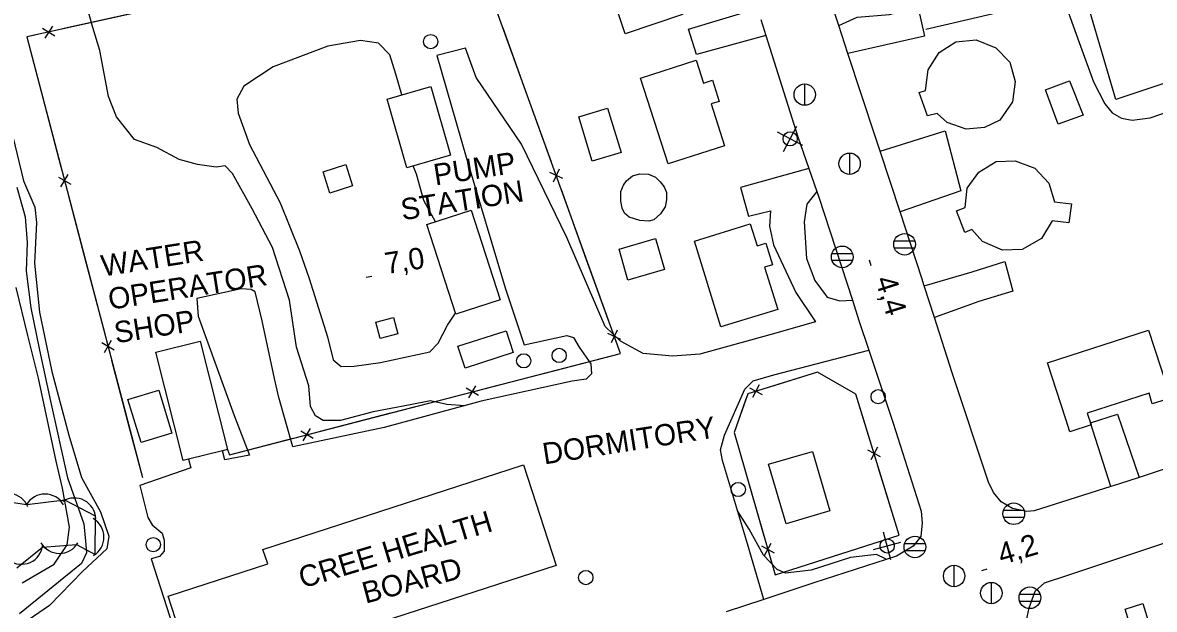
# Model space of a CAD drawing. Extents: x 646142 to 649934, y 5874075 to 5876351.
# Drawn here: x 646781.7 to 646940.6, y 5874459.9 to 5874542.2 of the extents above; entities that cross this region are included whole.
import ezdxf

# ---------------------------------------------------------------- set-up
doc = ezdxf.new("R2010")
doc.units = 0
for name, color, linetype in [('Niveau 19', 7, 'Continuous'), ('Niveau 2', 7, 'Continuous'), ('Niveau 21', 7, 'Continuous'), ('Niveau 22', 7, 'Continuous'), ('Niveau 3', 7, 'Continuous'), ('Niveau 31', 7, 'Continuous'), ('Niveau 36', 7, 'Continuous'), ('Niveau 37', 7, 'Continuous'), ('Niveau 4', 7, 'Continuous'), ('Niveau 44', 7, 'Continuous'), ('Niveau 52', 7, 'Continuous')]:
    doc.layers.add(name, color=color, linetype=linetype)

msp = doc.modelspace()

# ---------------------------------------------------------------- linework, layer by layer
at = {"layer": 'Niveau 19'}
for points in [[(646886.01, 5874540.41), (646876.29, 5874537.73), (646875.18, 5874541.29), (646884.8, 5874544.19)], [(646896.24, 5874541.8), (646898.84, 5874542.95), (646903.36, 5874543.32), (646907.36, 5874544.47), (646908.29, 5874540.32), (646897.53, 5874537.89)], [(646892.04, 5874521.76), (646882.44, 5874519.09), (646883.59, 5874515.07), (646886.69, 5874515.8), (646886.51, 5874513.67), (646887.08, 5874511.01), (646890.21, 5874504.34), (646893, 5874500.22), (646886.6, 5874498.4), (646876.76, 5874495.71), (646872.92, 5874495.4), (646868.8, 5874495.77), (646865.61, 5874497.5), (646863.45, 5874499.56), (646858.09, 5874512.05), (646851.74, 5874525.17), (646845.35, 5874534.52), (646843.84, 5874538.62), (646839.83, 5874537.59), (646843.93, 5874523.35), (646849.43, 5874505), (646852.08, 5874496.99), (646858.06, 5874498.3), (646859.02, 5874498.02), (646859.83, 5874496.68), (646861.43, 5874494.34), (646861.54, 5874492.94), (646860.79, 5874492.17), (646858.82, 5874491.89), (646846.05, 5874489.08), (646832.42, 5874485.38), (646819.63, 5874482.68), (646817.64, 5874489.62), (646817.04, 5874492.3), (646815.32, 5874500.39), (646814.31, 5874504.44), (646813.78, 5874504.77), (646812.35, 5874504.85), (646806.13, 5874503.49), (646806.32, 5874501.01), (646811.37, 5874487.08), (646813.53, 5874481.54)], [(646902.05, 5874524.15), (646911.17, 5874527), (646913.38, 5874518.61), (646904.85, 5874515.65)], [(646893.17, 5874518.51), (646891.79, 5874516.75), (646891.41, 5874514.25), (646891.72, 5874509.11), (646892.91, 5874506.03), (646894.62, 5874503.7), (646896.42, 5874503.15), (646898.16, 5874503.25)], [(646908.25, 5874505.27), (646914.99, 5874507.24), (646919.55, 5874508.67), (646920.71, 5874504.53), (646915.92, 5874503.08), (646909.67, 5874500.85)], [(646885.74, 5874461.27), (646883.46, 5874469.08), (646879.92, 5874480.78), (646879.67, 5874482.29), (646880.21, 5874484.33), (646883.07, 5874490.8), (646884.26, 5874491.95), (646887.12, 5874492.78), (646893.07, 5874494.32), (646900.47, 5874496.27)], [(646934.45, 5874477.12), (646931.61, 5874486.04), (646935.37, 5874487.29), (646938.4, 5874478.4)], [(646813.53, 5874481.54), (646810.05, 5874480.89), (646809.75, 5874482.14)], [(646804.98, 5874480.94), (646805.31, 5874479.73), (646798.13, 5874477.26), (646799.26, 5874472.76), (646799.87, 5874471.75), (646801.26, 5874470.57), (646801.58, 5874469.6), (646801.58, 5874468.07), (646800.89, 5874467.3), (646799.74, 5874466.97), (646804.95, 5874450.69), (646809.68, 5874440.36), (646811.79, 5874437.48), (646813.22, 5874437.24), (646816.21, 5874436.41), (646818.33, 5874435.42)]]:
    msp.add_lwpolyline(points, dxfattribs=at)
at = {"layer": 'Niveau 2'}
for points in [[(646843.73, 5874488.45), (646841.25, 5874488.62), (646838.93, 5874489.13), (646835.87, 5874488.53), (646830.91, 5874487.59), (646826.32, 5874486.39), (646823.87, 5874486.37), (646822.81, 5874487.05), (646822.12, 5874488.34), (646821.88, 5874491.26), (646820.15, 5874496.65), (646819.13, 5874503.28), (646816.76, 5874510.67), (646813.91, 5874516.08), (646811.16, 5874521.04), (646810.13, 5874522.13), (646808.86, 5874521.91), (646806.25, 5874522.28), (646803.67, 5874523.01), (646800.54, 5874524.7), (646797.41, 5874525.8), (646794.85, 5874529), (646793.74, 5874531.85), (646792.51, 5874538.28), (646791.54, 5874541.5), (646790.12, 5874546.56)], [(646927.25, 5874547.12), (646929.98, 5874539.42), (646932.02, 5874533.89), (646933.61, 5874530.8), (646934.65, 5874529.53), (646935.94, 5874528.82), (646937.42, 5874528.53), (646939.96, 5874528.85), (646943.08, 5874529.93), (646949.22, 5874531.9), (646960.55, 5874535.99), (646968.47, 5874538.28), (646975.76, 5874540.4), (646980.4, 5874542.12), (646986.7, 5874544.1)], [(646834.94, 5874532.08), (646834.06, 5874534.99), (646833.25, 5874537.68), (646831.65, 5874539.31), (646829.11, 5874539.69), (646824.55, 5874538.91), (646816.84, 5874535.99), (646812.73, 5874533.31), (646811.77, 5874531.47), (646811.93, 5874529.48), (646813.52, 5874525.09), (646817.82, 5874516.93), (646820.56, 5874510.21), (646821.93, 5874506.32), (646824.48, 5874498.13), (646825.27, 5874494.91), (646826.41, 5874493.95), (646828.21, 5874494.03), (646831.92, 5874494.51), (646838.87, 5874496.02), (646840, 5874497.23), (646841.31, 5874499.75), (646842.44, 5874501.45)], [(646780.3, 5874526.24), (646781.81, 5874520), (646783.41, 5874516.3), (646783.65, 5874514.14), (646783.35, 5874508.46), (646784.04, 5874501.56), (646785.78, 5874493.27), (646788.16, 5874484.33), (646789.94, 5874478.41), (646792.63, 5874473.56), (646793.79, 5874470.18), (646793.53, 5874468.39), (646790.09, 5874465.22), (646785.44, 5874460.42), (646780.38, 5874456.94)], [(646839.64, 5874514.27), (646837.99, 5874517.25), (646836.99, 5874520.93), (646836.51, 5874522.1)], [(646787.29, 5874476.88), (646786.39, 5874480.7), (646783.9, 5874492.34), (646782.41, 5874498.29), (646780.8, 5874505.06)], [(646781.63, 5874463.63), (646786.11, 5874466.24), (646787.95, 5874468.92), (646788.27, 5874471.42), (646787.29, 5874476.88)], [(646902.86, 5874466.88), (646902.82, 5874466.97), (646901.54, 5874467.57), (646897.89, 5874467.15), (646892.36, 5874465.4), (646888.76, 5874464.99), (646887.61, 5874465.48), (646885.69, 5874467.5), (646883.69, 5874471.15), (646882.06, 5874473.69)]]:
    msp.add_lwpolyline(points, dxfattribs=at)
at = {"layer": 'Niveau 21'}
for points in [[(646946.57, 5874481.09), (646938.4, 5874478.4), (646935.66, 5874477.5), (646934.45, 5874477.12), (646923.7, 5874473.7), (646922.65, 5874473.61), (646920.63, 5874474.03), (646919.03, 5874474.96), (646917.99, 5874476.28), (646917.28, 5874477.75), (646912.16, 5874493.08), (646909.67, 5874500.85), (646908.25, 5874505.27), (646907.91, 5874506.36), (646904.85, 5874515.65), (646902.05, 5874524.15), (646901.35, 5874526.27), (646897.53, 5874537.89), (646896.24, 5874541.8), (646894.95, 5874545.73)], [(646885.3, 5874542.66), (646886.01, 5874540.41), (646890.52, 5874526.17), (646892.04, 5874521.76), (646893.17, 5874518.51), (646893.44, 5874517.71), (646898.16, 5874503.25), (646899.08, 5874500.43), (646900.47, 5874496.27), (646903.89, 5874486.02), (646907.84, 5874473.65), (646907.97, 5874472.01), (646907.78, 5874470.12), (646906.72, 5874468.74), (646904.38, 5874467.37), (646892.76, 5874463.59), (646885.74, 5874461.27), (646880.45, 5874459.52)], [(646942.85, 5874396.09), (646938.3, 5874410.17), (646936.91, 5874414.63), (646935.59, 5874418.88), (646934.8, 5874421.39), (646929.58, 5874436.9), (646928.24, 5874440.88), (646927.99, 5874441.62), (646922.83, 5874457.41), (646922.71, 5874458.81), (646922.96, 5874460.12), (646923.82, 5874462.43), (646925.13, 5874463.59), (646928.43, 5874464.69), (646942.87, 5874469.52)]]:
    msp.add_lwpolyline(points, dxfattribs=at)
at = {"layer": 'Niveau 22'}
msp.add_lwpolyline([(646908.48, 5874541.28), (646914.34, 5874542.65), (646921.96, 5874544.42), (646926.15, 5874544.95), (646929.76, 5874545.47)], dxfattribs=at)
at = {"layer": 'Niveau 3'}
for p, q in [((646900.5, 5874508.92), (646900.74, 5874508.15)), ((646829.92, 5874506.51), (646830.71, 5874506.64)), ((646916.33, 5874465.33), (646917.1, 5874465.56))]:
    msp.add_line(p, q, dxfattribs=at)
at = {"layer": 'Niveau 31'}
for points in [[(646866.29, 5874540.64), (646862.35, 5874552.38), (646870.39, 5874555.08), (646871.43, 5874552), (646872.47, 5874552.35), (646873.54, 5874549.15), (646872.47, 5874548.79), (646874.3, 5874543.33), (646866.29, 5874540.64)], [(646910.05, 5874529.45), (646908.73, 5874529.11), (646907.53, 5874532.41), (646908.44, 5874532.66), (646908.78, 5874535.56), (646910.33, 5874538.02), (646912.71, 5874539.5), (646915.54, 5874539.79), (646918.31, 5874538.67), (646920.28, 5874536.67), (646921.03, 5874533.92), (646920.62, 5874531.08), (646918.85, 5874528.54), (646916.73, 5874527.49), (646914.13, 5874527.27), (646911.49, 5874528.17), (646910.05, 5874529.45)], [(646872.29, 5874522.39), (646868.44, 5874534.43), (646876.25, 5874536.93), (646877.28, 5874533.73), (646878.52, 5874534.13), (646879.47, 5874531.15), (646878.32, 5874530.79), (646880.2, 5874524.92), (646872.29, 5874522.39)], [(646928.66, 5874534.03), (646930.54, 5874529.21), (646927.07, 5874527.98), (646925.29, 5874532.76), (646928.66, 5874534.03), (646928.66, 5874534.03)], [(646835.63, 5874521.85), (646832.85, 5874531.48), (646838.97, 5874533.24), (646841.75, 5874523.62), (646835.63, 5874521.85)], [(646863.78, 5874530.22), (646865.7, 5874523.99), (646861.66, 5874522.75), (646859.75, 5874528.98), (646863.78, 5874530.22)], [(646914.94, 5874513.18), (646913.93, 5874512.75), (646912.8, 5874515.82), (646913.99, 5874516.26), (646914.29, 5874518.98), (646915.91, 5874521.22), (646918.35, 5874522.71), (646921.02, 5874522.81), (646923.78, 5874521.8), (646925.76, 5874519.68), (646926.56, 5874517.06), (646928.91, 5874516.78), (646928.55, 5874514.12), (646926.19, 5874514.39), (646924.71, 5874511.93), (646921.98, 5874510.36), (646919.26, 5874510.26), (646916.42, 5874511.49), (646914.94, 5874513.18)], [(646823.86, 5874521.26), (646827.04, 5874522.28), (646827.99, 5874519.32), (646824.8, 5874518.3), (646823.86, 5874521.26)], [(646866.48, 5874520.03), (646867.28, 5874520.73), (646868.35, 5874521), (646869.53, 5874520.94), (646870.53, 5874520.52), (646871.2, 5874519.86), (646871.74, 5874519.17), (646872.06, 5874518.37), (646872.08, 5874517.32), (646871.87, 5874516.37), (646871.23, 5874515.39), (646870.28, 5874514.52), (646869.59, 5874514.36), (646868.33, 5874514.44), (646866.81, 5874514.92), (646866.18, 5874515.46), (646865.83, 5874516.18), (646865.64, 5874517.14), (646865.68, 5874518.51), (646866.02, 5874519.41), (646866.48, 5874520.03), (646866.48, 5874520.03)], [(646844.65, 5874515.9), (646848.72, 5874503.33), (646842.49, 5874501.31), (646838.41, 5874513.88), (646844.65, 5874515.9)], [(646879.72, 5874499.52), (646875.98, 5874511.56), (646883.83, 5874513.99), (646884.79, 5874510.88), (646886, 5874511.26), (646886.94, 5874508.23), (646885.85, 5874507.89), (646887.68, 5874501.98), (646879.72, 5874499.52)], [(646865.41, 5874510.43), (646870.55, 5874511.9), (646871.79, 5874507.57), (646866.66, 5874506.09), (646865.41, 5874510.43)], [(646831.26, 5874500.18), (646833.77, 5874500.85), (646834.38, 5874498.55), (646831.87, 5874497.88), (646831.26, 5874500.18)], [(646842.8, 5874496.79), (646849.57, 5874498.98), (646850.57, 5874495.91), (646843.8, 5874493.71), (646842.8, 5874496.79)], [(646939.81, 5874490.24), (646931.14, 5874487.43), (646931.68, 5874485.77), (646928.69, 5874484.8), (646928.12, 5874486.55), (646925.55, 5874494.47), (646939.73, 5874499.07), (646942.34, 5874491.04), (646942.82, 5874489.54), (646940.26, 5874488.71), (646939.81, 5874490.24)], [(646806.6, 5874497.52), (646810.44, 5874482.32), (646809.75, 5874482.14), (646804.98, 5874480.94), (646804.24, 5874480.76), (646800.41, 5874495.96), (646806.6, 5874497.52)], [(646800.8, 5874490.65), (646802.64, 5874484.63), (646798.31, 5874483.31), (646796.47, 5874489.32), (646800.8, 5874490.65)], [(646892.55, 5874482.05), (646894.99, 5874473.7), (646888.85, 5874471.9), (646886.41, 5874480.26), (646892.55, 5874482.05)], [(646815.43, 5874468.3), (646851.99, 5874480.16), (646856.57, 5874466.05), (646820.73, 5874454.43), (646821.03, 5874453.51), (646813.87, 5874451.19), (646813.27, 5874453.06), (646805.74, 5874450.62), (646802.13, 5874461.74), (646816.09, 5874466.27), (646815.43, 5874468.3)], [(646938.94, 5874460.69), (646939.89, 5874457.66), (646937.4, 5874456.88), (646936.45, 5874459.91), (646938.94, 5874460.69)]]:
    msp.add_lwpolyline(points, dxfattribs=at)
at = {"layer": 'Niveau 36'}
for p, q in [((646891.49, 5874530.6), (646891.49, 5874533.6)), ((646888.49, 5874524.14), (646890.36, 5874527.66)), ((646891.19, 5874524.96), (646887.67, 5874526.83)), ((646897.79, 5874520.89), (646897.79, 5874523.89)), ((646906.93, 5874511.55), (646904.05, 5874511.55)), ((646904.05, 5874510.63), (646906.93, 5874510.63)), ((646898.18, 5874509.78), (646895.3, 5874509.78)), ((646895.3, 5874508.86), (646898.18, 5874508.86)), ((646922.26, 5874473.76), (646919.38, 5874473.76)), ((646919.38, 5874472.84), (646922.26, 5874472.84)), ((646903.56, 5874466.86), (646902.52, 5874470.72)), ((646901.11, 5874468.27), (646904.97, 5874469.31)), ((646908.38, 5874469.09), (646905.5, 5874469.09)), ((646905.5, 5874468.17), (646908.38, 5874468.17)), ((646912.46, 5874463.06), (646912.46, 5874466.06)), ((646917.68, 5874460.67), (646917.68, 5874463.67)), ((646924.52, 5874461.96), (646921.64, 5874461.96)), ((646921.64, 5874461.04), (646924.52, 5874461.04))]:
    msp.add_line(p, q, dxfattribs=at)
for centre, radius in [((646838.97, 5874539.54), 1), ((646891.48, 5874532.11), 1.5), ((646889.43, 5874525.9), 1), ((646897.78, 5874522.4), 1.5), ((646905.49, 5874511.1), 1.52), ((646896.74, 5874509.33), 1.52), ((646852.03, 5874494.75), 1), ((646857, 5874495.51), 1), ((646901.78, 5874489.72), 1), ((646882.14, 5874476.7), 1), ((646920.82, 5874473.31), 1.52), ((646800.03, 5874468.97), 1), ((646903.05, 5874468.79), 1), ((646906.94, 5874468.64), 1.52), ((646912.45, 5874464.57), 1.5), ((646860.74, 5874464.35), 1), ((646917.67, 5874462.18), 1.5), ((646923.08, 5874461.51), 1.52)]:
    msp.add_circle(centre, radius, dxfattribs=at)
at = {"layer": 'Niveau 37'}
for points in [[(646810.44, 5874482.32), (646810.74, 5874481.58), (646865.6, 5874495.8), (646844.61, 5874553.96), (646782.28, 5874540.2), (646798.5, 5874478.41)], [(646810.44, 5874482.32), (646810.74, 5874481.58), (646865.6, 5874495.8), (646844.61, 5874553.96), (646782.28, 5874540.2), (646798.5, 5874478.41)], [(646810.44, 5874482.32), (646810.74, 5874481.58), (646865.6, 5874495.8), (646844.61, 5874553.96), (646782.28, 5874540.2), (646798.5, 5874478.41)], [(646797.06, 5874543.47), (646787.3, 5874541.31)], [(646783.39, 5874540.45), (646782.28, 5874540.2), (646784.53, 5874531.63)], [(646784.5, 5874541.42), (646786.19, 5874540.34)], [(646785.88, 5874541.72), (646784.8, 5874540.04)], [(646852.52, 5874532.04), (646849.13, 5874541.44)], [(646784.53, 5874531.63), (646787.07, 5874521.96)], [(646855.92, 5874522.63), (646852.52, 5874532.04)], [(646857.5, 5874520.32), (646855.69, 5874521.18)], [(646857.02, 5874521.66), (646856.17, 5874519.84)], [(646786.71, 5874520.53), (646788.44, 5874519.52)], [(646787.07, 5874519.16), (646788.08, 5874520.89)], [(646788.09, 5874518.09), (646790.62, 5874508.41)], [(646860.67, 5874509.46), (646857.27, 5874518.87)], [(646790.62, 5874508.41), (646793.16, 5874498.74)], [(646864.06, 5874500.06), (646860.67, 5874509.46)], [(646865.17, 5874499.08), (646864.32, 5874497.27)], [(646792.8, 5874497.31), (646794.53, 5874496.3)], [(646793.16, 5874495.94), (646794.17, 5874497.67)], [(646865.65, 5874497.75), (646863.84, 5874498.6)], [(646856.43, 5874493.42), (646865.6, 5874495.8), (646865.42, 5874496.29)], [(646794.18, 5874494.87), (646796.71, 5874485.2)], [(646846.75, 5874490.91), (646856.43, 5874493.42)], [(646904.73, 5874470.28), (646898.66, 5874490.09), (646893.27, 5874493.17), (646883.47, 5874490.13), (646881.58, 5874484.69), (646887.32, 5874464.74), (646904.73, 5874470.28)], [(646904.73, 5874470.28), (646898.66, 5874490.09), (646893.27, 5874493.17), (646883.47, 5874490.13), (646881.58, 5874484.69), (646887.32, 5874464.74), (646904.73, 5874470.28)], [(646904.73, 5874470.28), (646898.66, 5874490.09), (646893.27, 5874493.17), (646883.47, 5874490.13), (646881.58, 5874484.69), (646887.32, 5874464.74), (646904.73, 5874470.28)], [(646895.81, 5874491.71), (646893.27, 5874493.17), (646886.52, 5874491.07)], [(646844.31, 5874489.55), (646845.32, 5874491.27)], [(646883.72, 5874490.95), (646885.49, 5874490.02)], [(646885.07, 5874491.37), (646884.14, 5874489.6)], [(646900.63, 5874483.66), (646898.66, 5874490.09), (646895.81, 5874491.71)], [(646833.2, 5874487.4), (646842.88, 5874489.91)], [(646845.68, 5874489.9), (646843.95, 5874490.92)], [(646883.2, 5874489.36), (646881.58, 5874484.69), (646882.98, 5874479.83)], [(646823.52, 5874484.89), (646833.2, 5874487.4)], [(646796.71, 5874485.2), (646798.5, 5874478.41)], [(646822.45, 5874483.88), (646820.72, 5874484.9)], [(646821.08, 5874483.53), (646822.09, 5874485.25)], [(646810.44, 5874482.32), (646810.74, 5874481.58), (646819.65, 5874483.89)], [(646902.1, 5874481.28), (646900.33, 5874482.22)], [(646901.69, 5874482.63), (646900.75, 5874480.87)], [(646882.98, 5874479.83), (646885.74, 5874470.22)], [(646904.73, 5874470.28), (646901.8, 5874479.84)], [(646895.22, 5874467.25), (646904.73, 5874470.28)], [(646885.42, 5874468.79), (646887.17, 5874467.82)], [(646885.81, 5874467.43), (646886.78, 5874469.18)], [(646886.85, 5874466.38), (646887.32, 5874464.74), (646895.22, 5874467.25)]]:
    msp.add_lwpolyline(points, dxfattribs=at)
at = {"layer": 'Niveau 4'}
msp.add_lwpolyline([(646780.88, 5874519.12), (646782.04, 5874514.97), (646782.34, 5874511.34), (646782.2, 5874507.32), (646782.86, 5874502.19), (646784.06, 5874496.27), (646785.59, 5874489.09), (646788.01, 5874478.32), (646790.3, 5874471.9), (646790.5, 5874469.44), (646790.64, 5874467.8), (646789.94, 5874466.33), (646781.23, 5874459.24)], dxfattribs=at)
at = {"layer": 'Niveau 44'}
msp.add_lwpolyline([(646780.89, 5874465.71), (646784.47, 5874468.61), (646789.27, 5874468.97), (646791.88, 5874467.6), (646791.93, 5874472.95), (646787.63, 5874475.2), (646782.27, 5874474.56), (646777.47, 5874475.26)], dxfattribs=at)
for centre, start, end in [((646779.62, 5874473.17), 21.6757, 141.6536), ((646784.82, 5874473.07), 29.7272, 149.7051), ((646788.96, 5874472.51), 2.4304, 122.4084), ((646790.11, 5874470.02), 300.1838, 60.1617), ((646781.53, 5874469.22), 234.324, 354.302), ((646786.85, 5874470.74), 209.9366, 329.9146)]:
    msp.add_arc(centre, 3, start, end, dxfattribs=at)
at = {"layer": 'Niveau 52'}
msp.add_lwpolyline([(646983.68, 5874546.87), (646967.2, 5874541.77), (646947.76, 5874535.61), (646935.16, 5874531.42), (646931.28, 5874544.59)], dxfattribs=at)

# ---------------------------------------------------------------- texts
at = {"layer": 'Niveau 3'}
for s, rotation, p in [('7,0  ', 8.941, (646832.77, 5874506.92)), ('4,4  ', 287.5241, (646901.33, 5874506.16)), ('4,2  ', 16.5351, (646919.11, 5874466.11))]:
    msp.add_text(s, height=3, rotation=rotation, dxfattribs=at).set_placement(p)
at = {"layer": 'Niveau 31'}
for s, rotation, p in [('PUMP', 8.941, (646839.63, 5874519.35)), ('STATION', 8.941, (646835.03, 5874514.46)), ('WATER', 8.941, (646792.97, 5874506.57)), ('OPERATOR', 8.941, (646793.95, 5874501.91)), ('SHOP', 8.941, (646794.79, 5874497.21)), ('DORMITORY', 8.941, (646854.92, 5874480.21)), ('CREE HEALTH', 16.7786, (646820.98, 5874462.81)), ('BOARD', 14.9093, (646829.83, 5874460.68))]:
    msp.add_text(s, height=3, rotation=rotation, dxfattribs=at).set_placement(p)

doc.saveas('drawing.dxf')
